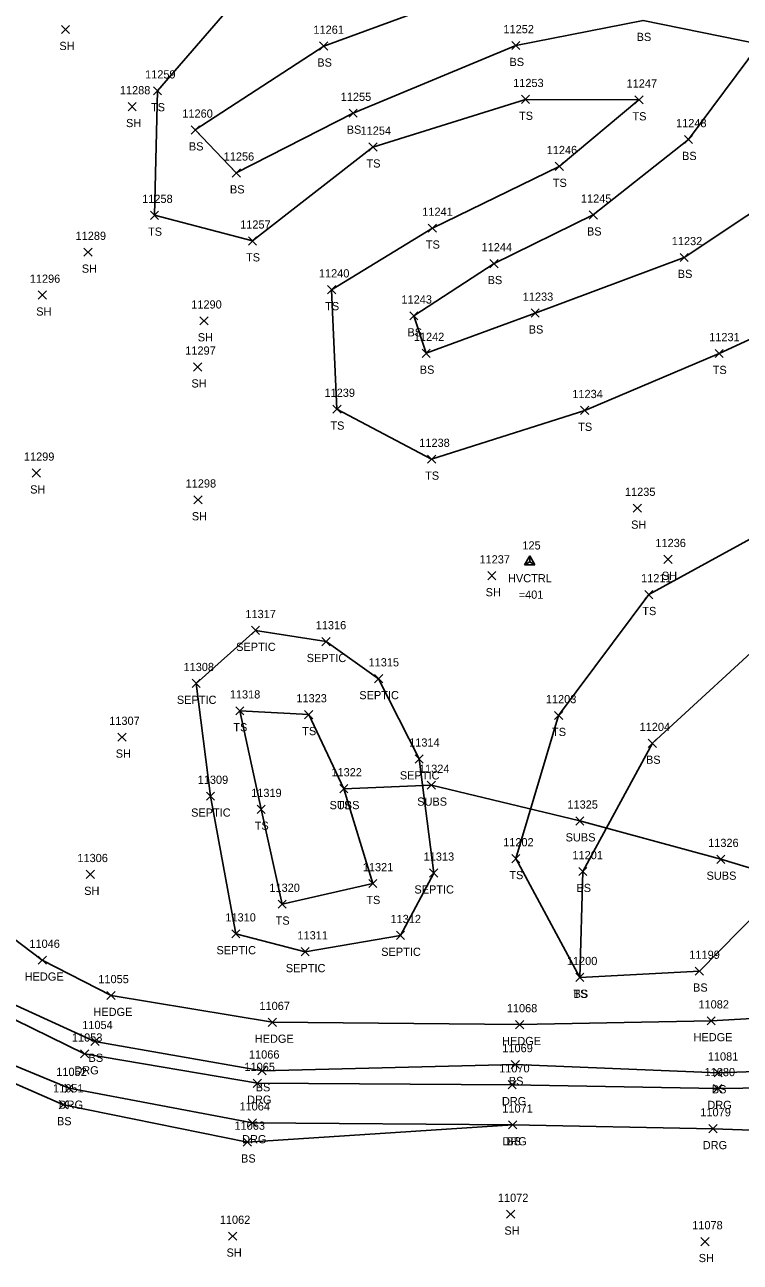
# Model space of a CAD drawing. Extents: x 1482574 to 1485769, y 580696 to 595649.
# Drawn here: x 1483527 to 1483701.6, y 582919 to 583220.6 of the extents above; entities that cross this region are included whole.
import ezdxf

# ---------------------------------------------------------------- set-up
doc = ezdxf.new("R2010")
doc.units = 0
for name, color, linetype in [('C_A', 7, 'Continuous'), ('C_C', 7, 'Continuous'), ('C_I', 7, 'Continuous'), ('CPSM', 7, 'Continuous'), ('L_A', 7, 'Continuous'), ('L_I', 7, 'Continuous'), ('L_TIC', 7, 'Continuous'), ('LAHR', 7, 'Continuous'), ('LELB', 7, 'Continuous'), ('R_A', 7, 'Continuous'), ('R_I', 7, 'Continuous'), ('R_TIC', 7, 'Continuous'), ('RDG', 7, 'Continuous'), ('U_A', 7, 'Continuous'), ('U_I', 7, 'Continuous'), ('U_TIC', 7, 'Continuous'), ('USA', 7, 'Continuous')]:
    doc.layers.add(name, color=color, linetype=linetype)

msp = doc.modelspace()

# ---------------------------------------------------------------- linework, layer by layer
at = {"layer": 'CPSM'}
for p, q in [((1483648.98, 583089), (1483650.23, 583091.17)), ((1483648.98, 583089), (1483650.24, 583089.73)), ((1483651.48, 583089), (1483650.23, 583091.17)), ((1483650.24, 583089.73), (1483650.23, 583091.17)), ((1483650.24, 583089.73), (1483650.24, 583089.73)), ((1483650.24, 583089.73), (1483651.48, 583089)), ((1483648.98, 583089), (1483651.48, 583089))]:
    msp.add_line(p, q, dxfattribs=at)
at = {"layer": 'L_TIC'}
for points in [[(1483536.01, 583218.45), (1483538.01, 583220.45)], [(1483538.01, 583218.45), (1483536.01, 583220.45)], [(1483598.97, 583214.41), (1483600.97, 583216.41)], [(1483600.97, 583214.41), (1483598.97, 583216.41)], [(1483645.84, 583214.55), (1483647.84, 583216.55)], [(1483647.84, 583214.55), (1483645.84, 583216.55)], [(1483558.44, 583203.52), (1483560.44, 583205.52)], [(1483560.44, 583203.52), (1483558.44, 583205.52)], [(1483552.27, 583199.66), (1483554.27, 583201.66)], [(1483554.27, 583199.66), (1483552.27, 583201.66)], [(1483648.21, 583201.43), (1483650.21, 583203.43)], [(1483650.21, 583201.43), (1483648.21, 583203.43)], [(1483675.88, 583201.3), (1483677.88, 583203.3)], [(1483677.88, 583201.3), (1483675.88, 583203.3)], [(1483606.15, 583198.05), (1483608.15, 583200.05)], [(1483608.15, 583198.05), (1483606.15, 583200.05)], [(1483567.65, 583193.97), (1483569.65, 583195.97)], [(1483569.65, 583193.97), (1483567.65, 583195.97)], [(1483687.95, 583191.65), (1483689.95, 583193.65)], [(1483689.95, 583191.65), (1483687.95, 583193.65)], [(1483611, 583189.81), (1483613, 583191.81)], [(1483613, 583189.81), (1483611, 583191.81)], [(1483656.45, 583185.09), (1483658.45, 583187.09)], [(1483658.45, 583185.09), (1483656.45, 583187.09)], [(1483577.66, 583183.5), (1483579.66, 583185.5)], [(1483579.66, 583183.5), (1483577.66, 583185.5)], [(1483557.72, 583173.19), (1483559.72, 583175.19)], [(1483559.72, 583173.19), (1483557.72, 583175.19)], [(1483664.75, 583173.25), (1483666.75, 583175.25)], [(1483666.75, 583173.25), (1483664.75, 583175.25)], [(1483625.48, 583170.05), (1483627.48, 583172.05)], [(1483627.48, 583170.05), (1483625.48, 583172.05)], [(1483581.62, 583166.93), (1483583.62, 583168.93)], [(1483583.62, 583166.93), (1483581.62, 583168.93)], [(1483541.49, 583164.18), (1483543.49, 583166.18)], [(1483543.49, 583164.18), (1483541.49, 583166.18)], [(1483640.52, 583161.4), (1483642.52, 583163.4)], [(1483642.52, 583161.4), (1483640.52, 583163.4)], [(1483686.9, 583162.9), (1483688.9, 583164.9)], [(1483688.9, 583162.9), (1483686.9, 583164.9)], [(1483600.92, 583155.03), (1483602.92, 583157.03)], [(1483602.92, 583155.03), (1483600.92, 583157.03)], [(1483530.36, 583153.73), (1483532.36, 583155.73)], [(1483532.36, 583153.73), (1483530.36, 583155.73)], [(1483620.97, 583148.66), (1483622.97, 583150.66)], [(1483622.97, 583148.66), (1483620.97, 583150.66)], [(1483650.55, 583149.35), (1483652.55, 583151.35)], [(1483652.55, 583149.35), (1483650.55, 583151.35)], [(1483569.78, 583147.45), (1483571.78, 583149.45)], [(1483571.78, 583147.45), (1483569.78, 583149.45)], [(1483623.97, 583139.56), (1483625.97, 583141.56)], [(1483625.97, 583139.56), (1483623.97, 583141.56)], [(1483695.46, 583139.5), (1483697.46, 583141.5)], [(1483697.46, 583139.5), (1483695.46, 583141.5)], [(1483568.23, 583136.21), (1483570.23, 583138.21)], [(1483570.23, 583136.21), (1483568.23, 583138.21)], [(1483602.2, 583125.93), (1483604.2, 583127.93)], [(1483604.2, 583125.93), (1483602.2, 583127.93)], [(1483662.65, 583125.63), (1483664.65, 583127.63)], [(1483664.65, 583125.63), (1483662.65, 583127.63)], [(1483625.31, 583113.73), (1483627.31, 583115.73)], [(1483627.31, 583113.73), (1483625.31, 583115.73)], [(1483528.88, 583110.37), (1483530.88, 583112.37)], [(1483530.88, 583110.37), (1483528.88, 583112.37)], [(1483568.32, 583103.83), (1483570.32, 583105.83)], [(1483570.32, 583103.83), (1483568.32, 583105.83)], [(1483675.48, 583101.79), (1483677.48, 583103.79)], [(1483677.48, 583101.79), (1483675.48, 583103.79)], [(1483682.97, 583089.32), (1483684.97, 583091.32)], [(1483684.97, 583089.32), (1483682.97, 583091.32)], [(1483639.99, 583085.33), (1483641.99, 583087.33)], [(1483641.99, 583085.33), (1483639.99, 583087.33)], [(1483678.29, 583080.74), (1483680.29, 583082.74)], [(1483680.29, 583080.74), (1483678.29, 583082.74)], [(1483578.52, 583052.42), (1483580.52, 583054.42)], [(1483580.52, 583052.42), (1483578.52, 583054.42)], [(1483578.52, 583052.42), (1483580.52, 583054.42)], [(1483580.52, 583052.42), (1483578.52, 583054.42)], [(1483595.33, 583051.48), (1483597.33, 583053.48)], [(1483597.33, 583051.48), (1483595.33, 583053.48)], [(1483595.33, 583051.48), (1483597.33, 583053.48)], [(1483597.33, 583051.48), (1483595.33, 583053.48)], [(1483656.27, 583051.27), (1483658.27, 583053.27)], [(1483658.27, 583051.27), (1483656.27, 583053.27)], [(1483549.76, 583045.99), (1483551.76, 583047.99)], [(1483551.76, 583045.99), (1483549.76, 583047.99)], [(1483679.15, 583044.5), (1483681.15, 583046.5)], [(1483681.15, 583044.5), (1483679.15, 583046.5)], [(1483603.88, 583033.44), (1483605.88, 583035.44)], [(1483605.88, 583033.44), (1483603.88, 583035.44)], [(1483583.74, 583028.42), (1483585.74, 583030.42)], [(1483585.74, 583028.42), (1483583.74, 583030.42)], [(1483645.86, 583016.39), (1483647.86, 583018.39)], [(1483647.86, 583016.39), (1483645.86, 583018.39)], [(1483542.06, 583012.55), (1483544.06, 583014.55)], [(1483544.06, 583012.55), (1483542.06, 583014.55)], [(1483662.18, 583013.25), (1483664.18, 583015.25)], [(1483664.18, 583013.25), (1483662.18, 583015.25)], [(1483610.97, 583010.32), (1483612.97, 583012.32)], [(1483612.97, 583010.32), (1483610.97, 583012.32)], [(1483588.84, 583005.3), (1483590.84, 583007.3)], [(1483590.84, 583005.3), (1483588.84, 583007.3)], [(1483530.33, 582991.65), (1483532.33, 582993.65)], [(1483532.33, 582991.65), (1483530.33, 582993.65)], [(1483690.63, 582988.98), (1483692.63, 582990.98)], [(1483692.63, 582988.98), (1483690.63, 582990.98)], [(1483661.47, 582987.45), (1483663.47, 582989.45)], [(1483663.47, 582987.45), (1483661.47, 582989.45)], [(1483661.47, 582987.45), (1483663.47, 582989.45)], [(1483663.47, 582987.45), (1483661.47, 582989.45)], [(1483547.1, 582983.04), (1483549.1, 582985.04)], [(1483549.1, 582983.04), (1483547.1, 582985.04)], [(1483586.45, 582976.51), (1483588.45, 582978.51)], [(1483588.45, 582976.51), (1483586.45, 582978.51)], [(1483646.79, 582975.95), (1483648.79, 582977.95)], [(1483648.79, 582975.95), (1483646.79, 582977.95)], [(1483693.49, 582976.88), (1483695.49, 582978.88)], [(1483695.49, 582976.88), (1483693.49, 582978.88)], [(1483543.17, 582971.86), (1483545.17, 582973.86)], [(1483545.17, 582971.86), (1483543.17, 582973.86)], [(1483583.95, 582964.67), (1483585.95, 582966.67)], [(1483585.95, 582964.67), (1483583.95, 582966.67)], [(1483645.7, 582966.21), (1483647.7, 582968.21)], [(1483647.7, 582966.21), (1483645.7, 582968.21)], [(1483695.21, 582964.18), (1483697.21, 582966.18)], [(1483697.21, 582964.18), (1483695.21, 582966.18)], [(1483535.48, 582956.42), (1483537.48, 582958.42)], [(1483537.48, 582956.42), (1483535.48, 582958.42)], [(1483645.09, 582951.51), (1483647.09, 582953.51)], [(1483647.09, 582951.51), (1483645.09, 582953.51)], [(1483580.37, 582947.32), (1483582.37, 582949.32)], [(1483582.37, 582947.32), (1483580.37, 582949.32)], [(1483644.57, 582929.75), (1483646.57, 582931.75)], [(1483646.57, 582929.75), (1483644.57, 582931.75)], [(1483576.78, 582924.39), (1483578.78, 582926.39)], [(1483578.78, 582924.39), (1483576.78, 582926.39)], [(1483691.97, 582923.06), (1483693.97, 582925.06)], [(1483693.97, 582923.06), (1483691.97, 582925.06)]]:
    msp.add_lwpolyline(points, dxfattribs=at)
at = {"layer": 'LAHR'}
msp.add_lwpolyline([(1483496.71, 583033.21), (1483514.41, 583005.39), (1483531.33, 582992.65), (1483548.1, 582984.04), (1483587.45, 582977.51), (1483647.79, 582976.95), (1483694.49, 582977.88), (1483718.72, 582979.23)], dxfattribs=at)
at = {"layer": 'LELB'}
for points in [[(1483754.24, 583194.32), (1483718.48, 583184.17), (1483687.9, 583163.9), (1483651.55, 583150.35), (1483624.97, 583140.56), (1483621.97, 583149.66), (1483641.52, 583162.4), (1483665.75, 583174.25), (1483688.95, 583192.65), (1483706.25, 583215.84), (1483677.87, 583221.65), (1483646.84, 583215.55), (1483607.15, 583199.05), (1483578.66, 583184.5), (1483568.65, 583194.97), (1483599.97, 583215.41), (1483640.87, 583230.38), (1483671.25, 583240.7), (1483702.63, 583241.07), (1483725.95, 583239.55)], [(1483734.3, 583157.92), (1483696.46, 583140.5), (1483663.65, 583126.63), (1483626.31, 583114.73), (1483603.2, 583126.93), (1483601.92, 583156.03), (1483626.48, 583171.05), (1483657.45, 583186.09), (1483676.88, 583202.3), (1483649.21, 583202.43), (1483612, 583190.81), (1483582.62, 583167.93), (1483558.72, 583174.19), (1483559.44, 583204.52), (1483587.99, 583237.52)], [(1483662.47, 582988.45), (1483646.86, 583017.39), (1483657.27, 583052.27), (1483679.29, 583081.74), (1483719.52, 583103.79), (1483750.89, 583129.74), (1483783.95, 583151.02)], [(1483721.17, 583019.96), (1483691.63, 582989.98), (1483662.47, 582988.45), (1483663.18, 583014.25), (1483680.15, 583045.5), (1483711.16, 583073.99), (1483749.8, 583096.19), (1483778.66, 583118.8), (1483798.91, 583142.02)], [(1483448.45, 583091.63), (1483465.37, 583078.97), (1483477.7, 583052.58), (1483488.3, 583023.97), (1483506.43, 582995.74), (1483522.13, 582982.94), (1483544.17, 582972.86), (1483584.95, 582965.67), (1483646.7, 582967.21), (1483696.21, 582965.18), (1483725.75, 582966.26), (1483746.22, 582967.82), (1483768.41, 582976.54)], [(1483278.6, 582954.06), (1483310.6, 582968.76), (1483317.61, 582973.8), (1483319.9, 582970.08), (1483326.97, 582967.44), (1483354.11, 582985.48), (1483356.21, 582993.64), (1483353.55, 582997.6), (1483371.22, 583012.82), (1483401.27, 583053.94), (1483408.49, 583066.41), (1483416.64, 583084.02), (1483417.76, 583083.23), (1483434.51, 583075.39), (1483447.61, 583063.69), (1483461.58, 583039.05), (1483469.83, 583013.54), (1483494.08, 582984.64), (1483514.52, 582966.99), (1483536.48, 582957.42), (1483581.37, 582948.32), (1483646.09, 582952.51)], [(1483579.52, 583053.42), (1483584.74, 583029.42), (1483589.84, 583006.3), (1483611.97, 583011.32), (1483604.88, 583034.44), (1483596.33, 583052.48)], [(1483579.52, 583053.42), (1483596.33, 583052.48)]]:
    msp.add_lwpolyline(points, dxfattribs=at)
at = {"layer": 'R_TIC'}
for points in [[(1483540.65, 582968.81), (1483542.65, 582970.81)], [(1483542.65, 582968.81), (1483540.65, 582970.81)], [(1483582.79, 582961.65), (1483584.79, 582963.65)], [(1483584.79, 582961.65), (1483582.79, 582963.65)], [(1483644.96, 582961.3), (1483646.96, 582963.3)], [(1483646.96, 582961.3), (1483644.96, 582963.3)], [(1483536.85, 582960.43), (1483538.85, 582962.43)], [(1483538.85, 582960.43), (1483536.85, 582962.43)], [(1483695.07, 582960.38), (1483697.07, 582962.38)], [(1483697.07, 582960.38), (1483695.07, 582962.38)], [(1483581.58, 582952.02), (1483583.58, 582954.02)], [(1483583.58, 582952.02), (1483581.58, 582954.02)], [(1483645.09, 582951.51), (1483647.09, 582953.51)], [(1483647.09, 582951.51), (1483645.09, 582953.51)], [(1483693.96, 582950.58), (1483695.96, 582952.58)], [(1483695.96, 582950.58), (1483693.96, 582952.58)]]:
    msp.add_lwpolyline(points, dxfattribs=at)
at = {"layer": 'RDG'}
for points in [[(1483417.18, 583108.38), (1483420.19, 583106.46), (1483421.22, 583102.37), (1483422.86, 583098.37), (1483428.56, 583094.47), (1483444.16, 583085.46), (1483459.95, 583073.34), (1483472.17, 583050.21), (1483485.4, 583021.97), (1483503.37, 582993.33), (1483520.35, 582980.25), (1483541.65, 582969.81), (1483583.79, 582962.65), (1483645.96, 582962.3), (1483696.07, 582961.38), (1483726.74, 582961.81), (1483746.88, 582962.72), (1483768.41, 582976.54), (1483772.25, 582977.07), (1483771.82, 582972.78), (1483772.39, 582950.63), (1483773.12, 582928.84), (1483773.28, 582924.55)], [(1483405.01, 583082.59), (1483413.49, 583085.13), (1483418.47, 583086.11), (1483436.24, 583079.1), (1483449.34, 583066.94), (1483465.27, 583042.95), (1483477.09, 583017.47), (1483496.09, 582986.22), (1483515.21, 582970.8), (1483537.85, 582961.43), (1483582.58, 582953.02), (1483646.09, 582952.51), (1483694.96, 582951.58), (1483727.81, 582950.43), (1483744.28, 582948.34), (1483749.56, 582941.76), (1483749.92, 582925.4), (1483773.28, 582924.55)]]:
    msp.add_lwpolyline(points, dxfattribs=at)
at = {"layer": 'U_TIC'}
for points in [[(1483582.34, 583072.01), (1483584.34, 583074.01)], [(1483584.34, 583072.01), (1483582.34, 583074.01)], [(1483582.34, 583072.01), (1483584.34, 583074.01)], [(1483584.34, 583072.01), (1483582.34, 583074.01)], [(1483599.54, 583069.29), (1483601.54, 583071.29)], [(1483601.54, 583069.29), (1483599.54, 583071.29)], [(1483567.88, 583059.1), (1483569.88, 583061.1)], [(1483569.88, 583059.1), (1483567.88, 583061.1)], [(1483567.88, 583059.1), (1483569.88, 583061.1)], [(1483569.88, 583059.1), (1483567.88, 583061.1)], [(1483612.38, 583060.24), (1483614.38, 583062.24)], [(1483614.38, 583060.24), (1483612.38, 583062.24)], [(1483622.28, 583040.69), (1483624.28, 583042.69)], [(1483624.28, 583040.69), (1483622.28, 583042.69)], [(1483603.88, 583033.44), (1483605.88, 583035.44)], [(1483605.88, 583033.44), (1483603.88, 583035.44)], [(1483625.25, 583034.29), (1483627.25, 583036.29)], [(1483627.25, 583034.29), (1483625.25, 583036.29)], [(1483571.35, 583031.62), (1483573.35, 583033.62)], [(1483573.35, 583031.62), (1483571.35, 583033.62)], [(1483661.45, 583025.58), (1483663.45, 583027.58)], [(1483663.45, 583025.58), (1483661.45, 583027.58)], [(1483695.84, 583016.24), (1483697.84, 583018.24)], [(1483697.84, 583016.24), (1483695.84, 583018.24)], [(1483625.82, 583012.89), (1483627.82, 583014.89)], [(1483627.82, 583012.89), (1483625.82, 583014.89)], [(1483577.54, 582998.08), (1483579.54, 583000.08)], [(1483579.54, 582998.08), (1483577.54, 583000.08)], [(1483617.72, 582997.69), (1483619.72, 582999.69)], [(1483619.72, 582997.69), (1483617.72, 582999.69)], [(1483594.46, 582993.71), (1483596.46, 582995.71)], [(1483596.46, 582993.71), (1483594.46, 582995.71)]]:
    msp.add_lwpolyline(points, dxfattribs=at)
at = {"layer": 'USA'}
for points in [[(1483568.88, 583060.1), (1483572.35, 583032.62), (1483578.54, 582999.08), (1483595.46, 582994.71), (1483618.72, 582998.69), (1483626.82, 583013.89), (1483623.28, 583041.69), (1483613.38, 583061.24), (1483600.54, 583070.29), (1483583.34, 583073.01)], [(1483568.88, 583060.1), (1483583.34, 583073.01)], [(1483604.88, 583034.44), (1483626.25, 583035.29), (1483662.45, 583026.58), (1483696.84, 583017.24), (1483743.59, 583003.14), (1483796.92, 582996.73)]]:
    msp.add_lwpolyline(points, dxfattribs=at)

# ---------------------------------------------------------------- texts
at = {"layer": 'C_A'}
msp.add_text('HVCTRL', height=2, dxfattribs=at).set_placement((1483644.93, 583084.73))
at = {"layer": 'C_C'}
msp.add_text('=401', height=2, dxfattribs=at).set_placement((1483647.54, 583080.73))
at = {"layer": 'C_I'}
msp.add_text('125', height=2, dxfattribs=at).set_placement((1483648.44, 583092.73))
at = {"layer": 'L_A'}
for s, p in [('SH', (1483535.5, 583214.45)), ('BS', (1483676.31, 583216.65)), ('BS', (1483598.41, 583210.41)), ('BS', (1483645.29, 583210.55)), ('TS', (1483557.85, 583199.52)), ('TS', (1483647.62, 583197.43)), ('TS', (1483675.29, 583197.3)), ('SH', (1483551.76, 583195.66)), ('BS', (1483605.59, 583194.05)), ('BS', (1483567.09, 583189.97)), ('BS', (1483687.39, 583187.65)), ('TS', (1483610.41, 583185.81)), ('TS', (1483655.86, 583181.09)), ('BS', (1483577.1, 583179.5)), ('TS', (1483557.13, 583169.19)), ('BS', (1483664.19, 583169.25)), ('TS', (1483624.89, 583166.05)), ('TS', (1483581.03, 583162.93)), ('SH', (1483540.97, 583160.18)), ('BS', (1483639.96, 583157.4)), ('BS', (1483686.34, 583158.9)), ('TS', (1483600.33, 583151.03)), ('SH', (1483529.85, 583149.73)), ('BS', (1483649.99, 583145.35)), ('SH', (1483569.26, 583143.45)), ('BS', (1483620.41, 583144.66)), ('BS', (1483623.41, 583135.56)), ('TS', (1483694.87, 583135.5)), ('SH', (1483567.72, 583132.21)), ('TS', (1483601.61, 583121.93)), ('TS', (1483662.06, 583121.63)), ('TS', (1483624.72, 583109.73)), ('SH', (1483528.37, 583106.37)), ('SH', (1483567.81, 583099.83)), ('SH', (1483674.97, 583097.79)), ('SH', (1483682.46, 583085.32)), ('SH', (1483639.48, 583081.33)), ('TS', (1483677.7, 583076.74)), ('TS', (1483577.93, 583048.42)), ('TS', (1483577.93, 583048.42)), ('TS', (1483594.74, 583047.48)), ('TS', (1483594.74, 583047.48)), ('TS', (1483655.68, 583047.27)), ('SH', (1483549.25, 583041.99)), ('BS', (1483678.59, 583040.5)), ('TS', (1483603.29, 583029.44)), ('TS', (1483583.15, 583024.42)), ('TS', (1483645.26, 583012.39)), ('BS', (1483661.62, 583009.25)), ('SH', (1483541.55, 583008.55)), ('TS', (1483610.38, 583006.32)), ('TS', (1483588.25, 583001.3)), ('HEDGE', (1483527.03, 582987.65)), ('BS', (1483690.07, 582984.98)), ('TS', (1483660.88, 582983.45)), ('BS', (1483660.92, 582983.45)), ('HEDGE', (1483543.8, 582979.04)), ('HEDGE', (1483583.15, 582972.51)), ('HEDGE', (1483643.49, 582971.95)), ('HEDGE', (1483690.19, 582972.88)), ('BS', (1483542.61, 582967.86)), ('BS', (1483645.14, 582962.21)), ('BS', (1483583.39, 582960.67)), ('BS', (1483694.65, 582960.18)), ('BS', (1483534.92, 582952.42)), ('BS', (1483644.53, 582947.51)), ('BS', (1483579.81, 582943.32)), ('SH', (1483644.06, 582925.75)), ('SH', (1483576.27, 582920.39)), ('SH', (1483691.46, 582919.06))]:
    msp.add_text(s, height=2, dxfattribs=at).set_placement(p)
at = {"layer": 'L_I'}
for s, p in [('11261', (1483597.47, 583218.41)), ('11252', (1483643.82, 583218.55)), ('11259', (1483556.41, 583207.52)), ('11253', (1483646.19, 583205.43)), ('11247', (1483673.86, 583205.3)), ('11288', (1483550.25, 583203.66)), ('11255', (1483604.13, 583202.05)), ('11260', (1483565.49, 583197.97)), ('11254', (1483608.97, 583193.81)), ('11248', (1483685.93, 583195.65)), ('11256', (1483575.58, 583187.5)), ('11246', (1483654.37, 583189.09)), ('11258', (1483555.7, 583177.19)), ('11245', (1483662.72, 583177.25)), ('11241', (1483624.02, 583174.05)), ('11257', (1483579.6, 583170.93)), ('11289', (1483539.45, 583168.18)), ('11232', (1483684.88, 583166.9)), ('11244', (1483638.49, 583165.4)), ('11296', (1483528.28, 583157.73)), ('11240', (1483598.81, 583159.03)), ('11290', (1483567.67, 583151.45)), ('11243', (1483618.94, 583152.66)), ('11233', (1483648.53, 583153.35)), ('11242', (1483621.95, 583143.56)), ('11231', (1483694.01, 583143.5)), ('11297', (1483566.21, 583140.21)), ('11239', (1483600.17, 583129.93)), ('11234', (1483660.63, 583129.63)), ('11238', (1483623.29, 583117.73)), ('11299', (1483526.85, 583114.37)), ('11298', (1483566.3, 583107.83)), ('11235', (1483673.46, 583105.79)), ('11236', (1483680.89, 583093.32)), ('11237', (1483637.97, 583089.33)), ('11211', (1483677.4, 583084.74)), ('11318', (1483577.07, 583056.42)), ('11318', (1483577.07, 583056.42)), ('11323', (1483593.31, 583055.48)), ('11323', (1483593.31, 583055.48)), ('11203', (1483654.17, 583055.27)), ('11307', (1483547.66, 583049.99)), ('11204', (1483677.04, 583048.5)), ('11322', (1483601.86, 583037.44)), ('11319', (1483582.28, 583032.42)), ('11202', (1483643.75, 583020.39)), ('11306', (1483539.9, 583016.55)), ('11201', (1483660.65, 583017.25)), ('11321', (1483609.51, 583014.32)), ('11320', (1483586.73, 583009.3)), ('11046', (1483528.18, 582995.65)), ('11200', (1483659.29, 582991.45)), ('11200', (1483659.29, 582991.45)), ('11199', (1483689.16, 582992.98)), ('11055', (1483545, 582987.04)), ('11067', (1483584.3, 582980.51)), ('11068', (1483644.64, 582979.95)), ('11082', (1483691.39, 582980.88)), ('11054', (1483541.07, 582975.86)), ('11069', (1483643.54, 582970.21)), ('11066', (1483581.75, 582968.67)), ('11081', (1483693.67, 582968.18)), ('11051', (1483533.95, 582960.42)), ('11071', (1483643.55, 582955.51)), ('11063', (1483578.22, 582951.32)), ('11072', (1483642.47, 582933.75)), ('11062', (1483574.63, 582928.39)), ('11078', (1483689.87, 582927.06))]:
    msp.add_text(s, height=2, dxfattribs=at).set_placement(p)
at = {"layer": 'R_A'}
for p in [(1483539.14, 582964.81), (1483535.34, 582956.43), (1483581.28, 582957.65), (1483643.45, 582957.3), (1483693.56, 582956.38), (1483580.07, 582948.02), (1483643.57, 582947.51), (1483692.44, 582946.58)]:
    msp.add_text('DRG', height=2, dxfattribs=at).set_placement(p)
at = {"layer": 'R_I'}
for s, p in [('11053', (1483538.55, 582972.81)), ('11052', (1483534.75, 582964.43)), ('11065', (1483580.64, 582965.65)), ('11070', (1483642.77, 582965.3)), ('11080', (1483692.88, 582964.38)), ('11064', (1483579.43, 582956.02)), ('11071', (1483643.55, 582955.51)), ('11079', (1483691.85, 582954.58))]:
    msp.add_text(s, height=2, dxfattribs=at).set_placement(p)
at = {"layer": 'U_A'}
for s, p in [('SEPTIC', (1483578.62, 583068.01)), ('SEPTIC', (1483578.62, 583068.01)), ('SEPTIC', (1483595.83, 583065.29)), ('SEPTIC', (1483564.16, 583055.1)), ('SEPTIC', (1483564.16, 583055.1)), ('SEPTIC', (1483608.66, 583056.24)), ('SEPTIC', (1483618.56, 583036.69)), ('SUBS', (1483622.78, 583030.29)), ('SEPTIC', (1483567.63, 583027.62)), ('SUBS', (1483601.42, 583029.44)), ('SUBS', (1483658.99, 583021.58)), ('SUBS', (1483693.37, 583012.24)), ('SEPTIC', (1483622.1, 583008.89)), ('SEPTIC', (1483573.82, 582994.08)), ('SEPTIC', (1483614.01, 582993.69)), ('SEPTIC', (1483590.74, 582989.71))]:
    msp.add_text(s, height=2, dxfattribs=at).set_placement(p)
at = {"layer": 'U_I'}
for s, p in [('11317', (1483580.88, 583076.01)), ('11317', (1483580.88, 583076.01)), ('11316', (1483598.03, 583073.29)), ('11315', (1483610.92, 583064.24)), ('11308', (1483565.78, 583063.1)), ('11308', (1483565.78, 583063.1)), ('11314', (1483620.82, 583044.69)), ('11322', (1483601.86, 583037.44)), ('11324', (1483623.22, 583038.29)), ('11309', (1483569.24, 583035.62)), ('11325', (1483659.43, 583029.58)), ('11326', (1483693.76, 583020.24)), ('11313', (1483624.36, 583016.89)), ('11310', (1483575.99, 583002.08)), ('11312', (1483616.27, 583001.69)), ('11311', (1483593.57, 582997.71))]:
    msp.add_text(s, height=2, dxfattribs=at).set_placement(p)

doc.saveas('drawing.dxf')
